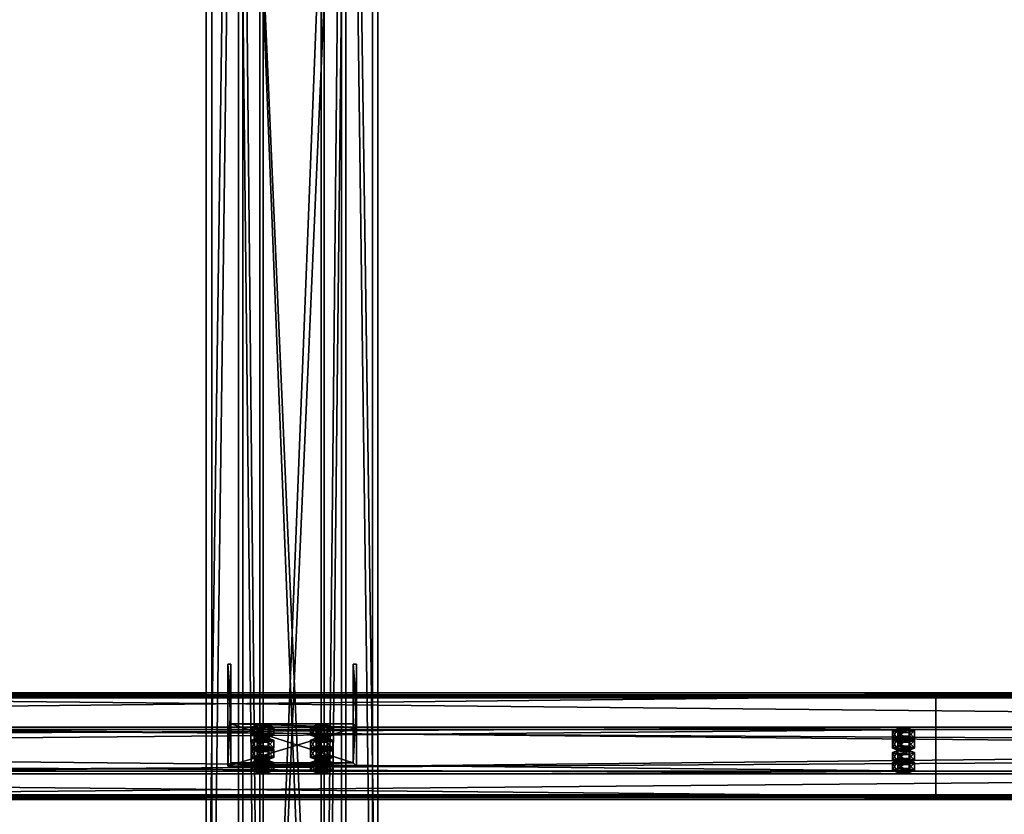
# Model space of a CAD drawing. Header units: millimetres. Extents: x -333 to 67333, y -930 to 39730.
# Tile 501 of 656: x 27646 to 28564, y 8246 to 8987. Entities that reach past the tile are written whole.
import ezdxf

# ---------------------------------------------------------------- set-up
doc = ezdxf.new("R2010")
doc.units = ezdxf.units.MM
for name, color, linetype in [('13', 7, 'Continuous'), ('5', 7, 'Continuous'), ('6', 7, 'Continuous'), ('7', 7, 'Continuous'), ('8', 7, 'Continuous'), ('95', 7, 'Continuous')]:
    doc.layers.add(name, color=color, linetype=linetype)

msp = doc.modelspace()

# ---------------------------------------------------------------- meshes
at = {"layer": '13', "color": 30}
mesh = msp.add_polyface(dxfattribs=at)
corners = [(28500.01, 8356.55, 5208.49), (28500.01, 8284.16, 5193.1), (21700.01, 8284.16, 5193.1), (21700.01, 8356.55, 5208.49), (28500.01, 8325.33, 4999.43), (21700.01, 8325.33, 4999.43), (28500.01, 8264.68, 4986.54), (21700.01, 8264.68, 4986.54), (28500.01, 8261.98, 4999.26), (21700.01, 8261.98, 4999.26), (28500.01, 8260.03, 4998.84), (21700.01, 8260.03, 4998.84), (28500.01, 8263.14, 4984.17), (21700.01, 8263.14, 4984.17), (28500.01, 8327.7, 4997.89), (21700.01, 8327.7, 4997.89), (28500.01, 8286.54, 5191.56), (21700.01, 8286.54, 5191.56), (28500.01, 8355.01, 5206.12), (21700.01, 8355.01, 5206.12), (28500.01, 8357.71, 5193.4), (21700.01, 8357.71, 5193.4), (28500.01, 8359.67, 5193.82), (21700.01, 8359.67, 5193.82)]
mesh.append_faces([[corners[k] for k in face] for face in [(0, 2, 3, 3), (1, 5, 2, 2), (4, 7, 5, 5), (6, 9, 7, 7), (8, 11, 9, 9), (10, 13, 11, 11), (12, 15, 13, 13), (14, 17, 15, 15), (16, 19, 17, 17), (18, 21, 19, 19), (20, 23, 21, 21), (22, 3, 23, 23), (8, 12, 10, 10), (20, 0, 22, 22), (11, 7, 9, 9)]], dxfattribs={"vtx0": -1, "color": 30})
mesh.append_faces([[corners[k] for k in face] for face in [(12, 6, 14, 14), (14, 1, 16, 16), (16, 0, 18, 18), (18, 0, 20, 20), (3, 19, 23, 23), (19, 2, 17, 17), (17, 2, 15, 15), (15, 5, 13, 13), (13, 7, 11, 11)]], dxfattribs={"vtx0": -1, "vtx1": -1, "color": 30})
mesh.append_faces([[corners[k] for k in face] for face in [(12, 8, 6, 6), (14, 6, 4, 4), (14, 4, 1, 1), (16, 1, 0, 0), (19, 3, 2, 2), (15, 2, 5, 5), (13, 5, 7, 7)]], dxfattribs={"vtx0": -1, "vtx2": -1, "vtx3": -1, "color": 30})
mesh.append_faces([[corners[k] for k in face] for face in [(21, 23, 19, 19)]], dxfattribs={"vtx1": -1, "color": 30})
mesh.append_faces([[corners[k] for k in face] for face in [(0, 1, 2, 2), (1, 4, 5, 5), (4, 6, 7, 7), (6, 8, 9, 9), (8, 10, 11, 11), (10, 12, 13, 13), (12, 14, 15, 15), (14, 16, 17, 17), (16, 18, 19, 19), (18, 20, 21, 21), (20, 22, 23, 23), (22, 0, 3, 3)]], dxfattribs={"vtx2": -1, "vtx3": -1, "color": 30})
mesh = msp.add_polyface(dxfattribs=at)
corners = [(34100.01, 8356.55, 5208.49), (34100.01, 8284.16, 5193.1), (27300.01, 8284.16, 5193.1), (27300.01, 8356.55, 5208.49), (34100.01, 8325.33, 4999.43), (27300.01, 8325.33, 4999.43), (34100.01, 8264.68, 4986.54), (27300.01, 8264.68, 4986.54), (34100.01, 8261.98, 4999.26), (27300.01, 8261.98, 4999.26), (34100.01, 8260.03, 4998.84), (27300.01, 8260.03, 4998.84), (34100.01, 8263.14, 4984.17), (27300.01, 8263.14, 4984.17), (34100.01, 8327.7, 4997.89), (27300.01, 8327.7, 4997.89), (34100.01, 8286.54, 5191.56), (27300.01, 8286.54, 5191.56), (34100.01, 8355.01, 5206.12), (27300.01, 8355.01, 5206.12), (34100.01, 8357.71, 5193.4), (27300.01, 8357.71, 5193.4), (34100.01, 8359.67, 5193.82), (27300.01, 8359.67, 5193.82)]
mesh.append_faces([[corners[k] for k in face] for face in [(0, 2, 3, 3), (1, 5, 2, 2), (4, 7, 5, 5), (6, 9, 7, 7), (8, 11, 9, 9), (10, 13, 11, 11), (12, 15, 13, 13), (14, 17, 15, 15), (16, 19, 17, 17), (18, 21, 19, 19), (20, 23, 21, 21), (22, 3, 23, 23), (8, 12, 10, 10), (20, 0, 22, 22), (11, 7, 9, 9)]], dxfattribs={"vtx0": -1, "color": 30})
mesh.append_faces([[corners[k] for k in face] for face in [(12, 6, 14, 14), (14, 1, 16, 16), (16, 0, 18, 18), (18, 0, 20, 20), (3, 19, 23, 23), (19, 2, 17, 17), (17, 2, 15, 15), (15, 5, 13, 13), (13, 7, 11, 11)]], dxfattribs={"vtx0": -1, "vtx1": -1, "color": 30})
mesh.append_faces([[corners[k] for k in face] for face in [(12, 8, 6, 6), (14, 6, 4, 4), (14, 4, 1, 1), (16, 1, 0, 0), (19, 3, 2, 2), (15, 2, 5, 5), (13, 5, 7, 7)]], dxfattribs={"vtx0": -1, "vtx2": -1, "vtx3": -1, "color": 30})
mesh.append_faces([[corners[k] for k in face] for face in [(21, 23, 19, 19)]], dxfattribs={"vtx1": -1, "color": 30})
mesh.append_faces([[corners[k] for k in face] for face in [(0, 1, 2, 2), (1, 4, 5, 5), (4, 6, 7, 7), (6, 8, 9, 9), (8, 10, 11, 11), (10, 12, 13, 13), (12, 14, 15, 15), (14, 16, 17, 17), (16, 18, 19, 19), (18, 20, 21, 21), (20, 22, 23, 23), (22, 0, 3, 3)]], dxfattribs={"vtx2": -1, "vtx3": -1, "color": 30})
at = {"layer": '5', "color": 131}
mesh = msp.add_polyface(dxfattribs=at)
corners = [(27946, 185.3, 2984), (27854, 185.3, 2984), (27854, 9385, 2984), (27946, 9385, 2984), (27854, 185.3, 3076), (27854, 9385, 3076), (27946, 185.3, 3076), (27946, 9385, 3076), (27950, 185.3, 2980), (27950, 185.3, 3080), (27950, 9385, 3080), (27950, 9385, 2980), (27850, 185.3, 3080), (27850, 9385, 3080), (27850, 185.3, 2980), (27850, 9385, 2980)]
mesh.append_faces([[corners[k] for k in face] for face in [(0, 2, 3, 3), (1, 5, 2, 2), (4, 7, 5, 5), (6, 3, 7, 7), (8, 10, 11, 11), (9, 13, 10, 10), (12, 15, 13, 13), (14, 11, 15, 15)]], dxfattribs={"vtx0": -1, "color": 131})
mesh.append_faces([[corners[k] for k in face] for face in [(9, 6, 12, 12), (6, 8, 0, 0), (0, 8, 1, 1), (12, 4, 14, 14), (4, 12, 6, 6), (14, 1, 8, 8), (11, 3, 15, 15), (3, 10, 7, 7), (7, 10, 5, 5), (15, 2, 13, 13), (2, 15, 3, 3), (13, 5, 10, 10)]], dxfattribs={"vtx0": -1, "vtx1": -1, "color": 131})
mesh.append_faces([[corners[k] for k in face] for face in [(6, 9, 8, 8), (14, 4, 1, 1), (3, 11, 10, 10), (13, 2, 5, 5)]], dxfattribs={"vtx0": -1, "vtx2": -1, "vtx3": -1, "color": 131})
mesh.append_faces([[corners[k] for k in face] for face in [(0, 1, 2, 2), (1, 4, 5, 5), (4, 6, 7, 7), (6, 0, 3, 3), (8, 9, 10, 10), (9, 12, 13, 13), (12, 14, 15, 15), (14, 8, 11, 11)]], dxfattribs={"vtx2": -1, "vtx3": -1, "color": 131})
at = {"layer": '6', "color": 2}
mesh = msp.add_polyface(dxfattribs=at)
corners = [(27980, 19380.14, 7183.53), (27820, 19380.14, 7183.53), (27820, 7954.94, 4755.1), (27980, 7954.94, 4755.1), (27980, 19380.14, 7347.1), (27980, 7921.68, 4911.61), (27820, 19380.14, 7347.1), (27820, 7921.68, 4911.61), (27825, 7953.9, 4759.99), (27975, 7953.9, 4759.99), (27975, 7922.72, 4906.72), (27825, 7922.72, 4906.72), (27975, 19380.14, 7188.64), (27975, 19380.14, 7341.99), (27825, 19380.14, 7188.64), (27825, 19380.14, 7341.99)]
mesh.append_faces([[corners[k] for k in face] for face in [(0, 2, 3, 3), (4, 3, 5, 5), (6, 5, 7, 7), (1, 7, 2, 2), (12, 10, 9, 9), (14, 9, 8, 8), (15, 8, 11, 11), (13, 11, 10, 10)]], dxfattribs={"vtx0": -1, "color": 2})
mesh.append_faces([[corners[k] for k in face] for face in [(2, 8, 3, 3), (8, 7, 11, 11), (11, 7, 10, 10), (3, 9, 5, 5), (9, 3, 8, 8), (5, 10, 7, 7), (0, 12, 1, 1), (12, 4, 13, 13), (13, 4, 15, 15), (1, 14, 6, 6), (14, 1, 12, 12), (6, 15, 4, 4)]], dxfattribs={"vtx0": -1, "vtx1": -1, "color": 2})
mesh.append_faces([[corners[k] for k in face] for face in [(8, 2, 7, 7), (5, 9, 10, 10), (12, 0, 4, 4), (6, 14, 15, 15)]], dxfattribs={"vtx0": -1, "vtx2": -1, "vtx3": -1, "color": 2})
mesh.append_faces([[corners[k] for k in face] for face in [(0, 1, 2, 2), (4, 0, 3, 3), (6, 4, 5, 5), (1, 6, 7, 7), (12, 13, 10, 10), (14, 12, 9, 9), (15, 14, 8, 8), (13, 15, 11, 11)]], dxfattribs={"vtx2": -1, "vtx3": -1, "color": 2})
at = {"layer": '7', "color": 6}
mesh = msp.add_polyface(dxfattribs=at)
corners = [(27840.01, 8291.32, 5169.07), (27960.01, 8291.32, 5169.07), (27960.01, 8327.7, 4997.89), (27840.01, 8327.7, 4997.89), (27960.01, 8350.01, 5181.54), (27960.01, 8386.39, 5010.36), (27957.01, 8350.01, 5181.54), (27957.01, 8386.39, 5010.36), (27957.01, 8294.25, 5169.69), (27957.01, 8330.64, 4998.51), (27843.01, 8294.25, 5169.69), (27843.01, 8330.64, 4998.51), (27843.01, 8350.01, 5181.54), (27843.01, 8386.39, 5010.36), (27840.01, 8350.01, 5181.54), (27840.01, 8386.39, 5010.36)]
mesh.append_faces([[corners[k] for k in face] for face in [(0, 2, 3, 3), (1, 5, 2, 2), (4, 7, 5, 5), (6, 9, 7, 7), (8, 11, 9, 9), (10, 13, 11, 11), (12, 15, 13, 13), (14, 3, 15, 15), (12, 0, 14, 14), (7, 2, 5, 5)]], dxfattribs={"vtx0": -1, "color": 6})
mesh.append_faces([[corners[k] for k in face] for face in [(1, 8, 4, 4), (8, 0, 10, 10), (10, 0, 12, 12), (3, 11, 15, 15), (11, 2, 9, 9), (9, 2, 7, 7)]], dxfattribs={"vtx0": -1, "vtx1": -1, "color": 6})
mesh.append_faces([[corners[k] for k in face] for face in [(8, 1, 0, 0), (11, 3, 2, 2)]], dxfattribs={"vtx0": -1, "vtx2": -1, "vtx3": -1, "color": 6})
mesh.append_faces([[corners[k] for k in face] for face in [(6, 4, 8, 8), (13, 15, 11, 11)]], dxfattribs={"vtx1": -1, "color": 6})
mesh.append_faces([[corners[k] for k in face] for face in [(0, 1, 2, 2), (1, 4, 5, 5), (4, 6, 7, 7), (6, 8, 9, 9), (8, 10, 11, 11), (10, 12, 13, 13), (12, 14, 15, 15), (14, 0, 3, 3)]], dxfattribs={"vtx2": -1, "vtx3": -1, "color": 6})
at = {"layer": '8', "color": 253}
mesh = msp.add_polyface(dxfattribs=at)
corners = [(27927, 7643.02, 4688.8), (27873, 7643.02, 4688.8), (27873, 9009.3, 3080), (27927, 9009.3, 3080), (27873, 7725.26, 4706.28), (27873, 9106.38, 3080), (27927, 7725.26, 4706.28), (27927, 9106.38, 3080), (27930, 7639.68, 4688.1), (27930, 7728.59, 4706.99), (27930, 9110.32, 3080), (27930, 9005.36, 3080), (27870, 7728.59, 4706.99), (27870, 9110.32, 3080), (27870, 7639.68, 4688.1), (27870, 9005.36, 3080)]
mesh.append_faces([[corners[k] for k in face] for face in [(0, 2, 3, 3), (1, 5, 2, 2), (4, 7, 5, 5), (6, 3, 7, 7), (8, 10, 11, 11), (9, 13, 10, 10), (12, 15, 13, 13), (14, 11, 15, 15)]], dxfattribs={"vtx0": -1, "color": 253})
mesh.append_faces([[corners[k] for k in face] for face in [(9, 6, 12, 12), (6, 8, 0, 0), (0, 8, 1, 1), (12, 4, 14, 14), (4, 12, 6, 6), (14, 1, 8, 8), (11, 3, 15, 15), (3, 10, 7, 7), (7, 10, 5, 5), (15, 2, 13, 13), (2, 15, 3, 3), (13, 5, 10, 10)]], dxfattribs={"vtx0": -1, "vtx1": -1, "color": 253})
mesh.append_faces([[corners[k] for k in face] for face in [(6, 9, 8, 8), (14, 4, 1, 1), (3, 11, 10, 10), (13, 2, 5, 5)]], dxfattribs={"vtx0": -1, "vtx2": -1, "vtx3": -1, "color": 253})
mesh.append_faces([[corners[k] for k in face] for face in [(0, 1, 2, 2), (1, 4, 5, 5), (4, 6, 7, 7), (6, 0, 3, 3), (8, 9, 10, 10), (9, 12, 13, 13), (12, 14, 15, 15), (14, 8, 11, 11)]], dxfattribs={"vtx2": -1, "vtx3": -1, "color": 253})
at = {"layer": '95', "color": 20}
mesh = msp.add_polyface(dxfattribs=at)
corners = [(27866.51, 8315.35, 5046.38), (27867.31, 8320.86, 5044.49), (27866.51, 8320.24, 5047.42), (27867.31, 8315.97, 5043.45), (27869.51, 8316.43, 5041.3), (27869.51, 8321.32, 5042.34), (27872.51, 8316.6, 5040.51), (27872.51, 8321.49, 5041.55), (27875.51, 8316.43, 5041.3), (27875.51, 8321.32, 5042.34), (27877.71, 8315.97, 5043.45), (27877.71, 8320.86, 5044.49), (27878.51, 8320.24, 5047.42), (27878.51, 8315.35, 5046.38), (27877.71, 8319.62, 5050.36), (27867.31, 8314.73, 5049.32), (27867.31, 8319.62, 5050.36), (27869.51, 8319.16, 5052.5), (27875.51, 8319.16, 5052.5), (27872.51, 8318.99, 5053.29), (27862.12, 8320.24, 5047.42), (27867.31, 8322.11, 5038.62), (27867.31, 8329.45, 5040.18), (27862.12, 8327.58, 5048.98), (27877.71, 8322.11, 5038.62), (27877.71, 8329.45, 5040.18), (27882.9, 8320.24, 5047.42), (27882.9, 8327.58, 5048.98), (27877.71, 8318.37, 5056.23), (27877.71, 8325.71, 5057.78), (27867.31, 8318.37, 5056.23), (27867.31, 8325.71, 5057.78)]
mesh.append_faces([[corners[k] for k in face] for face in [(0, 1, 2, 2), (3, 5, 1, 1), (4, 7, 5, 5), (6, 9, 7, 7), (8, 11, 9, 9), (10, 12, 11, 11), (13, 14, 12, 12), (15, 2, 16, 16), (17, 18, 19, 19), (9, 5, 7, 7), (20, 22, 23, 23), (21, 25, 22, 22), (24, 27, 25, 25), (26, 29, 27, 27), (28, 31, 29, 29), (30, 23, 31, 31), (21, 26, 24, 24), (28, 20, 30, 30), (23, 29, 31, 31), (27, 22, 25, 25)]], dxfattribs={"vtx0": -1, "color": 20})
mesh.append_faces([[corners[k] for k in face] for face in [(18, 16, 14, 14), (14, 2, 12, 12), (12, 1, 11, 11), (11, 5, 9, 9), (26, 20, 28, 28), (29, 23, 27, 27)]], dxfattribs={"vtx0": -1, "vtx1": -1, "color": 20})
mesh.append_faces([[corners[k] for k in face] for face in [(18, 17, 16, 16), (14, 16, 2, 2), (12, 2, 1, 1), (11, 1, 5, 5), (26, 21, 20, 20), (27, 23, 22, 22)]], dxfattribs={"vtx0": -1, "vtx2": -1, "vtx3": -1, "color": 20})
mesh.append_faces([[corners[k] for k in face] for face in [(3, 4, 5, 5), (4, 6, 7, 7), (6, 8, 9, 9), (8, 10, 11, 11), (20, 21, 22, 22), (21, 24, 25, 25), (24, 26, 27, 27), (26, 28, 29, 29), (28, 30, 31, 31), (30, 20, 23, 23)]], dxfattribs={"vtx2": -1, "vtx3": -1, "color": 20})
mesh = msp.add_polyface(dxfattribs=at)
corners = [(27921.51, 8315.35, 5046.38), (27922.31, 8320.86, 5044.49), (27921.51, 8320.24, 5047.42), (27922.31, 8315.97, 5043.45), (27924.51, 8316.43, 5041.3), (27924.51, 8321.32, 5042.34), (27927.51, 8316.6, 5040.51), (27927.51, 8321.49, 5041.55), (27930.51, 8316.43, 5041.3), (27930.51, 8321.32, 5042.34), (27932.71, 8315.97, 5043.45), (27932.71, 8320.86, 5044.49), (27933.51, 8320.24, 5047.42), (27933.51, 8315.35, 5046.38), (27932.71, 8319.62, 5050.36), (27922.31, 8314.73, 5049.32), (27922.31, 8319.62, 5050.36), (27927.51, 8318.99, 5053.29), (27924.51, 8319.16, 5052.5), (27930.51, 8319.16, 5052.5), (27917.12, 8320.24, 5047.42), (27922.31, 8322.11, 5038.62), (27922.31, 8329.45, 5040.18), (27917.12, 8327.58, 5048.98), (27932.71, 8322.11, 5038.62), (27932.71, 8329.45, 5040.18), (27937.9, 8320.24, 5047.42), (27937.9, 8327.58, 5048.98), (27932.71, 8318.37, 5056.23), (27932.71, 8325.71, 5057.78), (27922.31, 8318.37, 5056.23), (27922.31, 8325.71, 5057.78)]
mesh.append_faces([[corners[k] for k in face] for face in [(0, 1, 2, 2), (3, 5, 1, 1), (4, 7, 5, 5), (6, 9, 7, 7), (8, 11, 9, 9), (10, 12, 11, 11), (13, 14, 12, 12), (15, 2, 16, 16), (16, 17, 18, 18), (9, 5, 7, 7), (20, 22, 23, 23), (21, 25, 22, 22), (24, 27, 25, 25), (26, 29, 27, 27), (28, 31, 29, 29), (30, 23, 31, 31), (21, 26, 24, 24), (28, 20, 30, 30), (23, 29, 31, 31), (27, 22, 25, 25)]], dxfattribs={"vtx0": -1, "color": 20})
mesh.append_faces([[corners[k] for k in face] for face in [(17, 16, 19, 19), (19, 16, 14, 14), (14, 2, 12, 12), (12, 1, 11, 11), (11, 5, 9, 9), (26, 20, 28, 28), (29, 23, 27, 27)]], dxfattribs={"vtx0": -1, "vtx1": -1, "color": 20})
mesh.append_faces([[corners[k] for k in face] for face in [(14, 16, 2, 2), (12, 2, 1, 1), (11, 1, 5, 5), (26, 21, 20, 20), (27, 23, 22, 22)]], dxfattribs={"vtx0": -1, "vtx2": -1, "vtx3": -1, "color": 20})
mesh.append_faces([[corners[k] for k in face] for face in [(3, 4, 5, 5), (4, 6, 7, 7), (6, 8, 9, 9), (8, 10, 11, 11), (20, 21, 22, 22), (21, 24, 25, 25), (24, 26, 27, 27), (26, 28, 29, 29), (28, 30, 31, 31), (30, 20, 23, 23)]], dxfattribs={"vtx2": -1, "vtx3": -1, "color": 20})
mesh = msp.add_polyface(dxfattribs=at)
corners = [(28464.01, 8294.56, 5144.2), (28464.81, 8295.18, 5141.26), (28464.81, 8297.14, 5141.68), (28464.01, 8296.52, 5144.61), (28467.01, 8295.64, 5139.11), (28467.01, 8297.6, 5139.53), (28470.01, 8295.81, 5138.33), (28470.01, 8297.76, 5138.74), (28473.01, 8295.64, 5139.11), (28473.01, 8297.6, 5139.53), (28475.21, 8295.18, 5141.26), (28475.21, 8297.14, 5141.68), (28476.01, 8294.56, 5144.2), (28476.01, 8296.52, 5144.61), (28475.21, 8293.94, 5147.13), (28475.21, 8295.89, 5147.55), (28473.01, 8293.48, 5149.28), (28473.01, 8295.44, 5149.7), (28470.01, 8293.31, 5150.07), (28470.01, 8295.27, 5150.48), (28467.01, 8293.48, 5149.28), (28467.01, 8295.44, 5149.7), (28464.81, 8293.94, 5147.13), (28464.81, 8295.89, 5147.55), (28459.62, 8296.52, 5144.61), (28464.81, 8298.39, 5135.81), (28464.81, 8305.72, 5137.37), (28459.62, 8303.85, 5146.17), (28475.21, 8298.39, 5135.81), (28475.21, 8305.72, 5137.37), (28480.4, 8296.52, 5144.61), (28480.4, 8303.85, 5146.17), (28475.21, 8294.64, 5153.42), (28475.21, 8301.98, 5154.98), (28464.81, 8294.64, 5153.42), (28464.81, 8301.98, 5154.98), (28459.62, 8287.22, 5142.64), (28464.81, 8289.09, 5133.83), (28464.81, 8296.43, 5135.39), (28459.62, 8294.56, 5144.2), (28475.21, 8289.09, 5133.83), (28475.21, 8296.43, 5135.39), (28480.4, 8287.22, 5142.64), (28480.4, 8294.56, 5144.2), (28475.21, 8285.35, 5151.44), (28475.21, 8292.69, 5153), (28464.81, 8285.35, 5151.44), (28464.81, 8292.69, 5153), (28464.01, 8315.35, 5046.38), (28464.81, 8315.97, 5043.45), (28464.81, 8317.93, 5043.86), (28464.01, 8317.31, 5046.8), (28467.01, 8316.43, 5041.3), (28467.01, 8318.39, 5041.72), (28470.01, 8316.6, 5040.51), (28470.01, 8318.55, 5040.93), (28473.01, 8316.43, 5041.3), (28473.01, 8318.39, 5041.72), (28475.21, 8315.97, 5043.45), (28475.21, 8317.93, 5043.86), (28476.01, 8315.35, 5046.38), (28476.01, 8317.31, 5046.8), (28475.21, 8314.73, 5049.32), (28475.21, 8316.68, 5049.73), (28473.01, 8314.27, 5051.47), (28473.01, 8316.23, 5051.88), (28470.01, 8314.1, 5052.25), (28470.01, 8316.06, 5052.67), (28467.01, 8314.27, 5051.47), (28467.01, 8316.23, 5051.88), (28464.81, 8314.73, 5049.32), (28464.81, 8316.68, 5049.73), (28459.62, 8317.31, 5046.8), (28464.81, 8319.18, 5037.99), (28464.81, 8326.51, 5039.55), (28459.62, 8324.64, 5048.36), (28475.21, 8319.18, 5037.99), (28475.21, 8326.51, 5039.55), (28480.4, 8317.31, 5046.8), (28480.4, 8324.64, 5048.36), (28475.21, 8315.44, 5055.6), (28475.21, 8322.77, 5057.16), (28464.81, 8315.44, 5055.6), (28464.81, 8322.77, 5057.16), (28459.62, 8308.01, 5044.82), (28464.81, 8309.89, 5036.02), (28464.81, 8317.22, 5037.58), (28459.62, 8315.35, 5046.38), (28475.21, 8309.89, 5036.02), (28475.21, 8317.22, 5037.58), (28480.4, 8308.01, 5044.82), (28480.4, 8315.35, 5046.38), (28475.21, 8306.14, 5053.63), (28475.21, 8313.48, 5055.19), (28464.81, 8306.14, 5053.63), (28464.81, 8313.48, 5055.19)]
mesh.append_faces([[corners[k] for k in face] for face in [(0, 2, 3, 3), (1, 5, 2, 2), (4, 7, 5, 5), (6, 9, 7, 7), (8, 11, 9, 9), (10, 13, 11, 11), (12, 15, 13, 13), (14, 17, 15, 15), (16, 19, 17, 17), (18, 21, 19, 19), (20, 23, 21, 21), (22, 3, 23, 23), (4, 8, 6, 6), (16, 20, 18, 18), (21, 17, 19, 19), (9, 5, 7, 7), (24, 26, 27, 27), (25, 29, 26, 26), (28, 31, 29, 29), (30, 33, 31, 31), (32, 35, 33, 33), (34, 27, 35, 35), (25, 30, 28, 28), (32, 24, 34, 34), (27, 33, 35, 35), (31, 26, 29, 29), (36, 38, 39, 39), (37, 41, 38, 38), (40, 43, 41, 41), (42, 45, 43, 43), (44, 47, 45, 45), (46, 39, 47, 47), (37, 42, 40, 40), (44, 36, 46, 46), (39, 45, 47, 47), (43, 38, 41, 41), (48, 50, 51, 51), (49, 53, 50, 50), (52, 55, 53, 53), (54, 57, 55, 55), (56, 59, 57, 57), (58, 61, 59, 59), (60, 63, 61, 61), (62, 65, 63, 63), (64, 67, 65, 65), (66, 69, 67, 67), (68, 71, 69, 69), (70, 51, 71, 71), (52, 56, 54, 54), (64, 68, 66, 66), (69, 65, 67, 67), (57, 53, 55, 55), (72, 74, 75, 75), (73, 77, 74, 74), (76, 79, 77, 77), (78, 81, 79, 79), (80, 83, 81, 81), (82, 75, 83, 83), (73, 78, 76, 76), (80, 72, 82, 82), (75, 81, 83, 83), (79, 74, 77, 77), (84, 86, 87, 87), (85, 89, 86, 86), (88, 91, 89, 89), (90, 93, 91, 91), (92, 95, 93, 93), (94, 87, 95, 95), (85, 90, 88, 88), (92, 84, 94, 94), (87, 93, 95, 95), (91, 86, 89, 89)]], dxfattribs={"vtx0": -1, "color": 20})
mesh.append_faces([[corners[k] for k in face] for face in [(8, 4, 10, 10), (10, 1, 12, 12), (12, 0, 14, 14), (14, 22, 16, 16), (17, 23, 15, 15), (15, 3, 13, 13), (13, 2, 11, 11), (11, 5, 9, 9), (30, 24, 32, 32), (33, 26, 31, 31), (42, 36, 44, 44), (45, 39, 43, 43), (56, 52, 58, 58), (58, 49, 60, 60), (60, 48, 62, 62), (62, 70, 64, 64), (65, 71, 63, 63), (63, 51, 61, 61), (61, 50, 59, 59), (59, 53, 57, 57), (78, 72, 80, 80), (81, 75, 79, 79), (90, 84, 92, 92), (93, 87, 91, 91)]], dxfattribs={"vtx0": -1, "vtx1": -1, "color": 20})
mesh.append_faces([[corners[k] for k in face] for face in [(10, 4, 1, 1), (12, 1, 0, 0), (14, 0, 22, 22), (16, 22, 20, 20), (17, 21, 23, 23), (15, 23, 3, 3), (13, 3, 2, 2), (11, 2, 5, 5), (30, 25, 24, 24), (33, 27, 26, 26), (42, 37, 36, 36), (43, 39, 38, 38), (58, 52, 49, 49), (60, 49, 48, 48), (62, 48, 70, 70), (64, 70, 68, 68), (65, 69, 71, 71), (63, 71, 51, 51), (61, 51, 50, 50), (59, 50, 53, 53), (78, 73, 72, 72), (79, 75, 74, 74), (90, 85, 84, 84), (91, 87, 86, 86)]], dxfattribs={"vtx0": -1, "vtx2": -1, "vtx3": -1, "color": 20})
mesh.append_faces([[corners[k] for k in face] for face in [(0, 1, 2, 2), (1, 4, 5, 5), (4, 6, 7, 7), (6, 8, 9, 9), (8, 10, 11, 11), (10, 12, 13, 13), (12, 14, 15, 15), (14, 16, 17, 17), (16, 18, 19, 19), (18, 20, 21, 21), (20, 22, 23, 23), (22, 0, 3, 3), (24, 25, 26, 26), (25, 28, 29, 29), (28, 30, 31, 31), (30, 32, 33, 33), (32, 34, 35, 35), (34, 24, 27, 27), (36, 37, 38, 38), (37, 40, 41, 41), (40, 42, 43, 43), (42, 44, 45, 45), (44, 46, 47, 47), (46, 36, 39, 39), (48, 49, 50, 50), (49, 52, 53, 53), (52, 54, 55, 55), (54, 56, 57, 57), (56, 58, 59, 59), (58, 60, 61, 61), (60, 62, 63, 63), (62, 64, 65, 65), (64, 66, 67, 67), (66, 68, 69, 69), (68, 70, 71, 71), (70, 48, 51, 51), (72, 73, 74, 74), (73, 76, 77, 77), (76, 78, 79, 79), (78, 80, 81, 81), (80, 82, 83, 83), (82, 72, 75, 75), (84, 85, 86, 86), (85, 88, 89, 89), (88, 90, 91, 91), (90, 92, 93, 93), (92, 94, 95, 95), (94, 84, 87, 87)]], dxfattribs={"vtx2": -1, "vtx3": -1, "color": 20})
mesh = msp.add_polyface(dxfattribs=at)
corners = [(27882.9, 8306.79, 5146.8), (27862.12, 8306.79, 5146.8), (27867.31, 8308.66, 5137.99), (27877.71, 8308.66, 5137.99), (27866.51, 8315.35, 5046.38), (27867.31, 8315.97, 5043.45), (27867.31, 8320.86, 5044.49), (27877.71, 8315.97, 5043.45), (27878.51, 8315.35, 5046.38), (27878.51, 8320.24, 5047.42), (27877.71, 8314.73, 5049.32), (27877.71, 8319.62, 5050.36), (27875.51, 8314.27, 5051.47), (27875.51, 8319.16, 5052.5), (27872.51, 8314.1, 5052.25), (27872.51, 8318.99, 5053.29), (27869.51, 8314.27, 5051.47), (27869.51, 8319.16, 5052.5), (27867.31, 8314.73, 5049.32), (27867.31, 8319.62, 5050.36), (27866.51, 8320.24, 5047.42), (27869.51, 8316.43, 5041.3), (27875.51, 8316.43, 5041.3), (27872.51, 8316.6, 5040.51), (27862.12, 8308.01, 5044.82), (27867.31, 8309.89, 5036.02), (27867.31, 8317.22, 5037.58), (27862.12, 8315.35, 5046.38), (27877.71, 8309.89, 5036.02), (27877.71, 8317.22, 5037.58), (27882.9, 8308.01, 5044.82), (27882.9, 8315.35, 5046.38), (27877.71, 8306.14, 5053.63), (27877.71, 8313.48, 5055.19), (27867.31, 8306.14, 5053.63), (27867.31, 8313.48, 5055.19)]
mesh.append_faces([[corners[k] for k in face] for face in [(0, 2, 3, 3), (10, 13, 11, 11), (12, 15, 13, 13), (14, 17, 15, 15), (16, 19, 17, 17), (21, 22, 23, 23), (12, 16, 14, 14), (24, 26, 27, 27), (25, 29, 26, 26), (28, 31, 29, 29), (30, 33, 31, 31), (32, 35, 33, 33), (34, 27, 35, 35), (25, 30, 28, 28), (27, 33, 35, 35), (31, 26, 29, 29)]], dxfattribs={"vtx0": -1, "color": 20})
mesh.append_faces([[corners[k] for k in face] for face in [(22, 21, 7, 7), (7, 5, 8, 8), (8, 4, 10, 10), (10, 18, 12, 12), (33, 27, 31, 31)]], dxfattribs={"vtx0": -1, "vtx1": -1, "color": 20})
mesh.append_faces([[corners[k] for k in face] for face in [(0, 1, 2, 2), (7, 21, 5, 5), (8, 5, 4, 4), (10, 4, 18, 18), (12, 18, 16, 16), (30, 25, 24, 24), (31, 27, 26, 26)]], dxfattribs={"vtx0": -1, "vtx2": -1, "vtx3": -1, "color": 20})
mesh.append_faces([[corners[k] for k in face] for face in [(4, 5, 6, 6), (7, 8, 9, 9), (8, 10, 11, 11), (10, 12, 13, 13), (12, 14, 15, 15), (14, 16, 17, 17), (16, 18, 19, 19), (18, 4, 20, 20), (24, 25, 26, 26), (25, 28, 29, 29), (28, 30, 31, 31), (30, 32, 33, 33), (32, 34, 35, 35), (34, 24, 27, 27)]], dxfattribs={"vtx2": -1, "vtx3": -1, "color": 20})
mesh = msp.add_polyface(dxfattribs=at)
corners = [(27937.9, 8306.79, 5146.8), (27917.12, 8306.79, 5146.8), (27922.31, 8308.66, 5137.99), (27932.71, 8308.66, 5137.99), (27921.51, 8315.35, 5046.38), (27922.31, 8315.97, 5043.45), (27922.31, 8320.86, 5044.49), (27932.71, 8315.97, 5043.45), (27933.51, 8315.35, 5046.38), (27933.51, 8320.24, 5047.42), (27932.71, 8314.73, 5049.32), (27932.71, 8319.62, 5050.36), (27930.51, 8314.27, 5051.47), (27930.51, 8319.16, 5052.5), (27927.51, 8314.1, 5052.25), (27927.51, 8318.99, 5053.29), (27924.51, 8314.27, 5051.47), (27924.51, 8319.16, 5052.5), (27922.31, 8314.73, 5049.32), (27922.31, 8319.62, 5050.36), (27921.51, 8320.24, 5047.42), (27924.51, 8316.43, 5041.3), (27930.51, 8316.43, 5041.3), (27927.51, 8316.6, 5040.51), (27917.12, 8308.01, 5044.82), (27922.31, 8309.89, 5036.02), (27922.31, 8317.22, 5037.58), (27917.12, 8315.35, 5046.38), (27932.71, 8309.89, 5036.02), (27932.71, 8317.22, 5037.58), (27937.9, 8308.01, 5044.82), (27937.9, 8315.35, 5046.38), (27932.71, 8306.14, 5053.63), (27932.71, 8313.48, 5055.19), (27922.31, 8306.14, 5053.63), (27922.31, 8313.48, 5055.19)]
mesh.append_faces([[corners[k] for k in face] for face in [(0, 2, 3, 3), (10, 13, 11, 11), (12, 15, 13, 13), (14, 17, 15, 15), (16, 19, 17, 17), (21, 22, 23, 23), (12, 16, 14, 14), (24, 26, 27, 27), (25, 29, 26, 26), (28, 31, 29, 29), (30, 33, 31, 31), (32, 35, 33, 33), (34, 27, 35, 35), (25, 30, 28, 28), (27, 33, 35, 35), (31, 26, 29, 29)]], dxfattribs={"vtx0": -1, "color": 20})
mesh.append_faces([[corners[k] for k in face] for face in [(22, 21, 7, 7), (7, 5, 8, 8), (8, 4, 10, 10), (10, 18, 12, 12), (33, 27, 31, 31)]], dxfattribs={"vtx0": -1, "vtx1": -1, "color": 20})
mesh.append_faces([[corners[k] for k in face] for face in [(0, 1, 2, 2), (7, 21, 5, 5), (8, 5, 4, 4), (10, 4, 18, 18), (12, 18, 16, 16), (30, 25, 24, 24), (31, 27, 26, 26)]], dxfattribs={"vtx0": -1, "vtx2": -1, "vtx3": -1, "color": 20})
mesh.append_faces([[corners[k] for k in face] for face in [(4, 5, 6, 6), (7, 8, 9, 9), (8, 10, 11, 11), (10, 12, 13, 13), (12, 14, 15, 15), (14, 16, 17, 17), (16, 18, 19, 19), (18, 4, 20, 20), (24, 25, 26, 26), (25, 28, 29, 29), (28, 30, 31, 31), (30, 32, 33, 33), (32, 34, 35, 35), (34, 24, 27, 27)]], dxfattribs={"vtx2": -1, "vtx3": -1, "color": 20})
mesh = msp.add_polyface(dxfattribs=at)
corners = [(27866.51, 8294.56, 5144.2), (27867.31, 8300.07, 5142.3), (27866.51, 8299.45, 5145.24), (27867.31, 8295.18, 5141.26), (27869.51, 8295.64, 5139.11), (27869.51, 8300.53, 5140.15), (27872.51, 8295.81, 5138.33), (27872.51, 8300.7, 5139.37), (27875.51, 8295.64, 5139.11), (27875.51, 8300.53, 5140.15), (27877.71, 8295.18, 5141.26), (27877.71, 8300.07, 5142.3), (27878.51, 8299.45, 5145.24), (27878.51, 8294.56, 5144.2), (27877.71, 8298.83, 5148.17), (27867.31, 8293.94, 5147.13), (27867.31, 8298.83, 5148.17), (27872.51, 8298.2, 5151.11), (27869.51, 8298.37, 5150.32), (27875.51, 8298.37, 5150.32), (27862.12, 8299.45, 5145.24), (27867.31, 8301.32, 5136.43), (27867.31, 8308.66, 5137.99), (27862.12, 8306.79, 5146.8), (27877.71, 8301.32, 5136.43), (27877.71, 8308.66, 5137.99), (27882.9, 8299.45, 5145.24), (27882.9, 8306.79, 5146.8), (27877.71, 8297.58, 5154.04), (27877.71, 8304.92, 5155.6), (27867.31, 8297.58, 5154.04), (27867.31, 8304.92, 5155.6), (27882.9, 8308.01, 5044.82), (27862.12, 8308.01, 5044.82), (27877.71, 8306.14, 5053.63), (27867.31, 8306.14, 5053.63)]
mesh.append_faces([[corners[k] for k in face] for face in [(0, 1, 2, 2), (3, 5, 1, 1), (4, 7, 5, 5), (6, 9, 7, 7), (8, 11, 9, 9), (10, 12, 11, 11), (13, 14, 12, 12), (15, 2, 16, 16), (16, 17, 18, 18), (9, 5, 7, 7), (20, 22, 23, 23), (21, 25, 22, 22), (24, 27, 25, 25), (26, 29, 27, 27), (28, 31, 29, 29), (30, 23, 31, 31), (21, 26, 24, 24), (28, 20, 30, 30), (23, 29, 31, 31), (34, 33, 35, 35)]], dxfattribs={"vtx0": -1, "color": 20})
mesh.append_faces([[corners[k] for k in face] for face in [(17, 16, 19, 19), (19, 16, 14, 14), (14, 2, 12, 12), (12, 1, 11, 11), (11, 5, 9, 9), (26, 20, 28, 28), (29, 23, 27, 27), (32, 33, 34, 34)]], dxfattribs={"vtx0": -1, "vtx1": -1, "color": 20})
mesh.append_faces([[corners[k] for k in face] for face in [(14, 16, 2, 2), (12, 2, 1, 1), (11, 1, 5, 5), (26, 21, 20, 20)]], dxfattribs={"vtx0": -1, "vtx2": -1, "vtx3": -1, "color": 20})
mesh.append_faces([[corners[k] for k in face] for face in [(3, 4, 5, 5), (4, 6, 7, 7), (6, 8, 9, 9), (8, 10, 11, 11), (20, 21, 22, 22), (21, 24, 25, 25), (24, 26, 27, 27), (26, 28, 29, 29), (28, 30, 31, 31), (30, 20, 23, 23)]], dxfattribs={"vtx2": -1, "vtx3": -1, "color": 20})
mesh = msp.add_polyface(dxfattribs=at)
corners = [(27921.51, 8294.56, 5144.2), (27922.31, 8300.07, 5142.3), (27921.51, 8299.45, 5145.24), (27922.31, 8295.18, 5141.26), (27924.51, 8295.64, 5139.11), (27924.51, 8300.53, 5140.15), (27927.51, 8295.81, 5138.33), (27927.51, 8300.7, 5139.37), (27930.51, 8295.64, 5139.11), (27930.51, 8300.53, 5140.15), (27932.71, 8295.18, 5141.26), (27932.71, 8300.07, 5142.3), (27933.51, 8299.45, 5145.24), (27933.51, 8294.56, 5144.2), (27932.71, 8298.83, 5148.17), (27922.31, 8293.94, 5147.13), (27922.31, 8298.83, 5148.17), (27924.51, 8298.37, 5150.32), (27930.51, 8298.37, 5150.32), (27927.51, 8298.2, 5151.11), (27917.12, 8299.45, 5145.24), (27922.31, 8301.32, 5136.43), (27922.31, 8308.66, 5137.99), (27917.12, 8306.79, 5146.8), (27932.71, 8301.32, 5136.43), (27932.71, 8308.66, 5137.99), (27937.9, 8299.45, 5145.24), (27937.9, 8306.79, 5146.8), (27932.71, 8297.58, 5154.04), (27932.71, 8304.92, 5155.6), (27922.31, 8297.58, 5154.04), (27922.31, 8304.92, 5155.6), (27937.9, 8308.01, 5044.82), (27917.12, 8308.01, 5044.82), (27932.71, 8306.14, 5053.63), (27922.31, 8306.14, 5053.63)]
mesh.append_faces([[corners[k] for k in face] for face in [(0, 1, 2, 2), (3, 5, 1, 1), (4, 7, 5, 5), (6, 9, 7, 7), (8, 11, 9, 9), (10, 12, 11, 11), (13, 14, 12, 12), (15, 2, 16, 16), (17, 18, 19, 19), (9, 5, 7, 7), (20, 22, 23, 23), (21, 25, 22, 22), (24, 27, 25, 25), (26, 29, 27, 27), (28, 31, 29, 29), (30, 23, 31, 31), (21, 26, 24, 24), (28, 20, 30, 30), (23, 29, 31, 31), (34, 33, 35, 35)]], dxfattribs={"vtx0": -1, "color": 20})
mesh.append_faces([[corners[k] for k in face] for face in [(18, 16, 14, 14), (14, 2, 12, 12), (12, 1, 11, 11), (11, 5, 9, 9), (26, 20, 28, 28), (29, 23, 27, 27), (32, 33, 34, 34)]], dxfattribs={"vtx0": -1, "vtx1": -1, "color": 20})
mesh.append_faces([[corners[k] for k in face] for face in [(18, 17, 16, 16), (14, 16, 2, 2), (12, 2, 1, 1), (11, 1, 5, 5), (26, 21, 20, 20)]], dxfattribs={"vtx0": -1, "vtx2": -1, "vtx3": -1, "color": 20})
mesh.append_faces([[corners[k] for k in face] for face in [(3, 4, 5, 5), (4, 6, 7, 7), (6, 8, 9, 9), (8, 10, 11, 11), (20, 21, 22, 22), (21, 24, 25, 25), (24, 26, 27, 27), (26, 28, 29, 29), (28, 30, 31, 31), (30, 20, 23, 23)]], dxfattribs={"vtx2": -1, "vtx3": -1, "color": 20})
mesh = msp.add_polyface(dxfattribs=at)
corners = [(27866.51, 8294.56, 5144.2), (27867.31, 8295.18, 5141.26), (27867.31, 8300.07, 5142.3), (27877.71, 8295.18, 5141.26), (27878.51, 8294.56, 5144.2), (27878.51, 8299.45, 5145.24), (27877.71, 8293.94, 5147.13), (27877.71, 8298.83, 5148.17), (27875.51, 8293.48, 5149.28), (27875.51, 8298.37, 5150.32), (27872.51, 8293.31, 5150.07), (27872.51, 8298.2, 5151.11), (27869.51, 8293.48, 5149.28), (27869.51, 8298.37, 5150.32), (27867.31, 8293.94, 5147.13), (27867.31, 8298.83, 5148.17), (27866.51, 8299.45, 5145.24), (27869.51, 8295.64, 5139.11), (27875.51, 8295.64, 5139.11), (27872.51, 8295.81, 5138.33), (27862.12, 8287.22, 5142.64), (27867.31, 8289.09, 5133.83), (27867.31, 8296.43, 5135.39), (27862.12, 8294.56, 5144.2), (27877.71, 8289.09, 5133.83), (27877.71, 8296.43, 5135.39), (27882.9, 8287.22, 5142.64), (27882.9, 8294.56, 5144.2), (27877.71, 8285.35, 5151.44), (27877.71, 8292.69, 5153), (27867.31, 8285.35, 5151.44), (27867.31, 8292.69, 5153)]
mesh.append_faces([[corners[k] for k in face] for face in [(6, 9, 7, 7), (8, 11, 9, 9), (10, 13, 11, 11), (12, 15, 13, 13), (17, 18, 19, 19), (8, 12, 10, 10), (20, 22, 23, 23), (21, 25, 22, 22), (24, 27, 25, 25), (26, 29, 27, 27), (28, 31, 29, 29), (30, 23, 31, 31), (21, 26, 24, 24), (28, 20, 30, 30), (23, 29, 31, 31), (27, 22, 25, 25)]], dxfattribs={"vtx0": -1, "color": 20})
mesh.append_faces([[corners[k] for k in face] for face in [(18, 17, 3, 3), (3, 1, 4, 4), (4, 0, 6, 6), (6, 14, 8, 8), (26, 20, 28, 28), (29, 23, 27, 27)]], dxfattribs={"vtx0": -1, "vtx1": -1, "color": 20})
mesh.append_faces([[corners[k] for k in face] for face in [(3, 17, 1, 1), (4, 1, 0, 0), (6, 0, 14, 14), (8, 14, 12, 12), (26, 21, 20, 20), (27, 23, 22, 22)]], dxfattribs={"vtx0": -1, "vtx2": -1, "vtx3": -1, "color": 20})
mesh.append_faces([[corners[k] for k in face] for face in [(0, 1, 2, 2), (3, 4, 5, 5), (4, 6, 7, 7), (6, 8, 9, 9), (8, 10, 11, 11), (10, 12, 13, 13), (12, 14, 15, 15), (14, 0, 16, 16), (20, 21, 22, 22), (21, 24, 25, 25), (24, 26, 27, 27), (26, 28, 29, 29), (28, 30, 31, 31), (30, 20, 23, 23)]], dxfattribs={"vtx2": -1, "vtx3": -1, "color": 20})
mesh = msp.add_polyface(dxfattribs=at)
corners = [(27921.51, 8294.56, 5144.2), (27922.31, 8295.18, 5141.26), (27922.31, 8300.07, 5142.3), (27932.71, 8295.18, 5141.26), (27933.51, 8294.56, 5144.2), (27933.51, 8299.45, 5145.24), (27932.71, 8293.94, 5147.13), (27932.71, 8298.83, 5148.17), (27930.51, 8293.48, 5149.28), (27930.51, 8298.37, 5150.32), (27927.51, 8293.31, 5150.07), (27927.51, 8298.2, 5151.11), (27924.51, 8293.48, 5149.28), (27924.51, 8298.37, 5150.32), (27922.31, 8293.94, 5147.13), (27922.31, 8298.83, 5148.17), (27921.51, 8299.45, 5145.24), (27924.51, 8295.64, 5139.11), (27930.51, 8295.64, 5139.11), (27927.51, 8295.81, 5138.33), (27917.12, 8287.22, 5142.64), (27922.31, 8289.09, 5133.83), (27922.31, 8296.43, 5135.39), (27917.12, 8294.56, 5144.2), (27932.71, 8289.09, 5133.83), (27932.71, 8296.43, 5135.39), (27937.9, 8287.22, 5142.64), (27937.9, 8294.56, 5144.2), (27932.71, 8285.35, 5151.44), (27932.71, 8292.69, 5153), (27922.31, 8285.35, 5151.44), (27922.31, 8292.69, 5153)]
mesh.append_faces([[corners[k] for k in face] for face in [(6, 9, 7, 7), (8, 11, 9, 9), (10, 13, 11, 11), (12, 15, 13, 13), (17, 18, 19, 19), (8, 12, 10, 10), (20, 22, 23, 23), (21, 25, 22, 22), (24, 27, 25, 25), (26, 29, 27, 27), (28, 31, 29, 29), (30, 23, 31, 31), (21, 26, 24, 24), (28, 20, 30, 30), (23, 29, 31, 31), (27, 22, 25, 25)]], dxfattribs={"vtx0": -1, "color": 20})
mesh.append_faces([[corners[k] for k in face] for face in [(18, 17, 3, 3), (3, 1, 4, 4), (4, 0, 6, 6), (6, 14, 8, 8), (26, 20, 28, 28), (29, 23, 27, 27)]], dxfattribs={"vtx0": -1, "vtx1": -1, "color": 20})
mesh.append_faces([[corners[k] for k in face] for face in [(3, 17, 1, 1), (4, 1, 0, 0), (6, 0, 14, 14), (8, 14, 12, 12), (26, 21, 20, 20), (27, 23, 22, 22)]], dxfattribs={"vtx0": -1, "vtx2": -1, "vtx3": -1, "color": 20})
mesh.append_faces([[corners[k] for k in face] for face in [(0, 1, 2, 2), (3, 4, 5, 5), (4, 6, 7, 7), (6, 8, 9, 9), (8, 10, 11, 11), (10, 12, 13, 13), (12, 14, 15, 15), (14, 0, 16, 16), (20, 21, 22, 22), (21, 24, 25, 25), (24, 26, 27, 27), (26, 28, 29, 29), (28, 30, 31, 31), (30, 20, 23, 23)]], dxfattribs={"vtx2": -1, "vtx3": -1, "color": 20})

doc.saveas('drawing.dxf')
